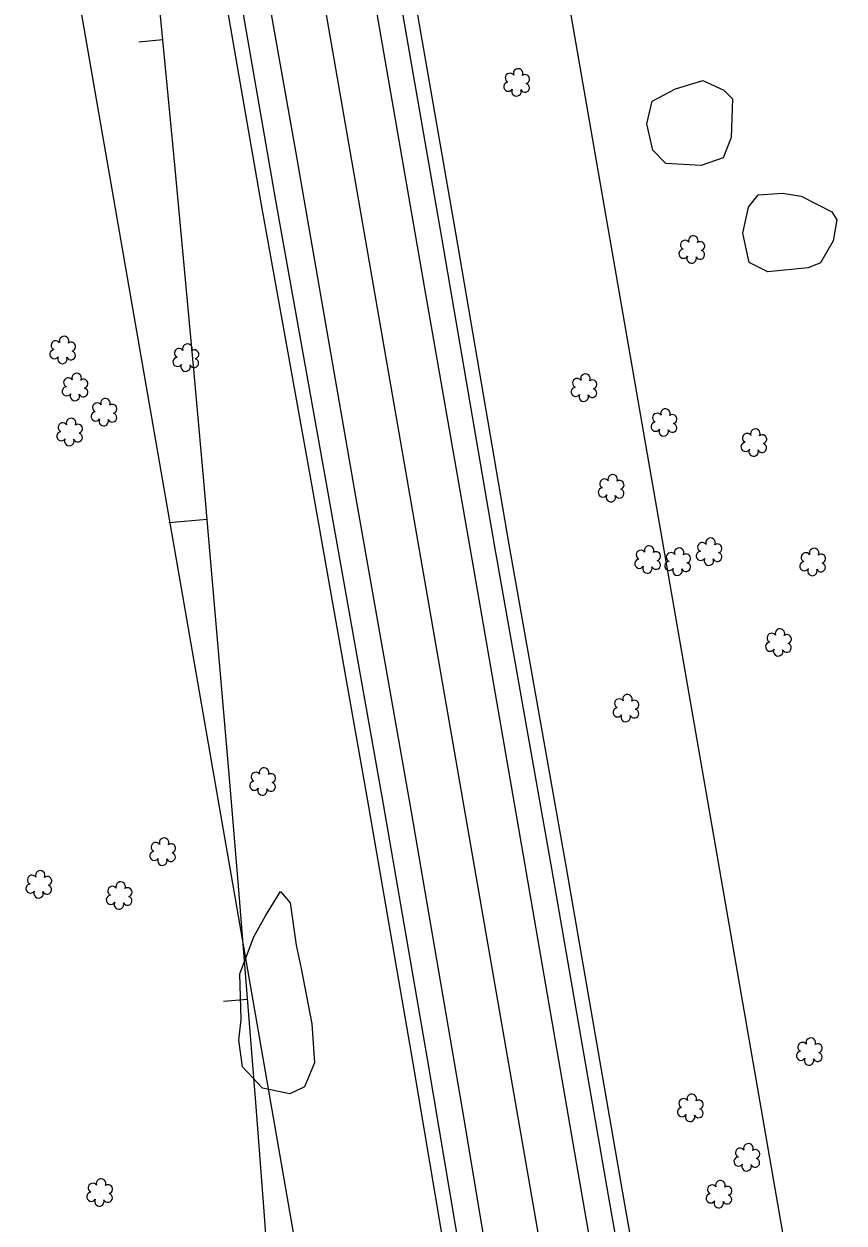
# Model space of a CAD drawing. Extents: x 3040896 to 3051146, y 687568 to 732976.
# Drawn here: x 3048099.1 to 3048269.2, y 703509.5 to 703758.4 of the extents above; entities that cross this region are included whole.
import ezdxf

# ---------------------------------------------------------------- set-up
doc = ezdxf.new("R2010")
doc.units = 0
for name, color, linetype in [('Default', 7, 'Continuous'), ('Exist Horizontal Alignment', 7, 'Continuous'), ('Exist Right of Way Line', 7, 'Continuous'), ('Exist Roads EOP', 7, 'Continuous'), ('Exist Roads EOT', 7, 'Continuous'), ('Exist Utilities Telephone UG Cable', 7, 'Continuous'), ('Exist Utilities Telephone UG FO', 7, 'Continuous'), ('Exist Vegetation Hedge Row', 7, 'Continuous'), ('Exist Vegetation Shrub CELL', 7, 'Continuous'), ('Prop Horizontal Alignment', 7, 'Continuous'), ('Prop Horizontal Alignment Tick Large', 7, 'Continuous'), ('Prop Horizontal Alignment Tick Small', 7, 'Continuous')]:
    doc.layers.add(name, color=color, linetype=linetype)

msp = doc.modelspace()

# ---------------------------------------------------------------- linework, layer by layer
at = {"layer": 'Default'}
msp.add_arc((3036183.49, 702601.64), 12000, 356.579619, 9.850505, dxfattribs=at)
at = {"layer": 'Exist Horizontal Alignment'}
msp.add_line((3048316.75, 702868.28), (3047811.68, 705777.04), dxfattribs=at)
at = {"layer": 'Exist Right of Way Line'}
for p, q in [((3048366.01, 702876.83), (3047860.94, 705785.59)), ((3048267.48, 702859.73), (3047762.41, 705768.49))]:
    msp.add_line(p, q, dxfattribs=at)
at = {"layer": 'Exist Roads EOP'}
for points in [[(3048251.84, 703334.4), (3048240.93, 703397.64), (3048230.72, 703456.46), (3048220.38, 703515.21), (3048208.66, 703582.68), (3048196.81, 703649.8), (3048185.77, 703714.06), (3048174.82, 703777.24), (3048164.43, 703837.79)], [(3048132.39, 703831.58), (3048141.09, 703780.42), (3048151.27, 703721.73), (3048161.82, 703662.95), (3048173.6, 703596.44), (3048182.82, 703543.15), (3048193.13, 703481.92), (3048202.69, 703424.83), (3048212.29, 703369.69), (3048219.57, 703327.84)]]:
    msp.add_lwpolyline(points, dxfattribs=at)
at = {"layer": 'Exist Roads EOT'}
for points in [[(3048246.41, 703333.88), (3048237.46, 703385.31), (3048226.33, 703449.62), (3048214.03, 703520.01), (3048203.03, 703584.2), (3048191.99, 703647.7), (3048182.17, 703703.88), (3048165.3, 703801.19), (3048158.99, 703837.67)], [(3048137.79, 703832.68), (3048143.91, 703797.08), (3048155.45, 703731.97), (3048167.89, 703660.31), (3048179.39, 703594.84), (3048190.38, 703531.1), (3048201.58, 703463.79), (3048211.47, 703407.02), (3048221.03, 703352.61), (3048225.02, 703329.56)]]:
    msp.add_lwpolyline(points, dxfattribs=at)
at = {"layer": 'Exist Utilities Telephone UG Cable'}
msp.add_lwpolyline([(3048216.61, 703327.33), (3048209.33, 703369.17), (3048199.73, 703424.32), (3048190.17, 703481.42), (3048179.86, 703542.64), (3048170.65, 703595.92), (3048158.87, 703662.42), (3048148.32, 703721.21), (3048138.13, 703779.91), (3048129.43, 703831.07)], dxfattribs=at)
at = {"layer": 'Exist Utilities Telephone UG FO'}
msp.add_lwpolyline([(3048254.8, 703334.91), (3048243.88, 703398.15), (3048233.68, 703456.97), (3048223.33, 703515.73), (3048211.61, 703583.2), (3048199.77, 703650.31), (3048188.73, 703714.57), (3048177.78, 703777.75), (3048167.38, 703838.3)], dxfattribs=at)
at = {"layer": 'Exist Vegetation Hedge Row'}
for points in [[(3048239.58, 703728.99), (3048232.24, 703729.4), (3048229.56, 703732.15), (3048228.29, 703737.62), (3048229.41, 703742.34), (3048234.22, 703744.92), (3048239.92, 703746.64), (3048244.3, 703744.63), (3048246.08, 703742.83), (3048245.8, 703734.81), (3048244.17, 703730.6), (3048239.58, 703728.99)], [(3048261.8, 703707.75), (3048253.37, 703706.93), (3048249.52, 703708.83), (3048248.23, 703714.92), (3048249.42, 703720.36), (3048251.38, 703722.89), (3048256.42, 703723.26), (3048260.33, 703722.6), (3048266.69, 703719.34), (3048267.73, 703717.7), (3048266.94, 703713.36), (3048264.36, 703708.76), (3048261.8, 703707.75)], [(3048156.6, 703562.34), (3048158.79, 703550.81), (3048159.36, 703542.76), (3048157.29, 703537.72), (3048154.25, 703536.31), (3048148.61, 703537.5), (3048144.43, 703541.89), (3048143.71, 703547.41), (3048144.19, 703551.74), (3048143.92, 703561.22), (3048146.76, 703568.92), (3048149.18, 703573.22), (3048152.32, 703578.32), (3048154.36, 703575.96), (3048155.57, 703567.17), (3048156.6, 703562.34)]]:
    msp.add_lwpolyline(points, dxfattribs=at)
at = {"layer": 'Exist Vegetation Shrub CELL'}
for p, q in [((3048201.39, 703746.05), (3048201.39, 703746.05)), ((3048237.72, 703711.38), (3048237.72, 703711.38)), ((3048107.21, 703690.51), (3048107.21, 703690.51)), ((3048132.77, 703688.92), (3048132.77, 703688.92)), ((3048109.8, 703682.83), (3048109.8, 703682.83)), ((3048215.35, 703682.7), (3048215.35, 703682.7)), ((3048115.79, 703677.6), (3048115.79, 703677.6)), ((3048231.95, 703675.47), (3048231.95, 703675.47)), ((3048108.65, 703673.48), (3048108.65, 703673.48)), ((3048250.58, 703671.28), (3048250.58, 703671.28)), ((3048220.98, 703661.82), (3048220.98, 703661.82)), ((3048228.55, 703647.03), (3048228.55, 703647.03)), ((3048241.3, 703648.66), (3048241.3, 703648.66)), ((3048234.79, 703646.57), (3048234.79, 703646.57)), ((3048262.77, 703646.51), (3048262.77, 703646.51)), ((3048255.69, 703629.81), (3048255.69, 703629.81)), ((3048224.06, 703616.18), (3048224.06, 703616.18)), ((3048148.69, 703600.95), (3048148.69, 703600.95)), ((3048127.95, 703586.39), (3048127.95, 703586.39)), ((3048102.26, 703579.61), (3048102.26, 703579.61)), ((3048118.94, 703577.28), (3048118.94, 703577.28)), ((3048262.08, 703544.89), (3048262.08, 703544.89)), ((3048237.42, 703533.21), (3048237.42, 703533.21)), ((3048249.13, 703522.94), (3048249.13, 703522.94)), ((3048114.88, 703515.64), (3048114.88, 703515.64)), ((3048243.34, 703515.3), (3048243.34, 703515.3))]:
    msp.add_line(p, q, dxfattribs=at)
for centre, radius, start, end in [((3048201.62, 703748.09), 0.99, 334.8391, 200.4717), ((3048199.91, 703747.17), 0.968, 35.8908, 245.4216), ((3048203.07, 703746.92), 0.929, 284.4567, 126.0861), ((3048199.59, 703745.34), 0.955, 95.1099, 327.9534), ((3048201.27, 703744.36), 0.984, 151.2797, 21.387), ((3048203.03, 703745.12), 0.937, 204.9913, 73.4601), ((3048237.95, 703713.42), 0.99, 334.8391, 200.4717), ((3048236.24, 703712.5), 0.968, 35.8908, 245.4216), ((3048239.39, 703712.24), 0.929, 284.4567, 126.0861), ((3048235.92, 703710.67), 0.955, 95.1099, 327.9534), ((3048237.59, 703709.69), 0.984, 151.2797, 21.387), ((3048239.36, 703710.45), 0.937, 204.9913, 73.4601), ((3048105.73, 703691.64), 0.968, 35.8908, 245.4216), ((3048107.44, 703692.55), 0.99, 334.8391, 200.4717), ((3048108.88, 703691.38), 0.929, 284.4567, 126.0861), ((3048133, 703690.96), 0.99, 334.8391, 200.4717), ((3048105.41, 703689.81), 0.955, 95.1099, 327.9534), ((3048108.85, 703689.58), 0.937, 204.9913, 73.4601), ((3048131.29, 703690.05), 0.968, 35.8908, 245.4216), ((3048134.44, 703689.79), 0.929, 284.4567, 126.0861), ((3048107.08, 703688.83), 0.984, 151.2797, 21.387), ((3048130.97, 703688.21), 0.955, 95.1099, 327.9534), ((3048132.64, 703687.23), 0.984, 151.2797, 21.387), ((3048134.41, 703687.99), 0.937, 204.9913, 73.4601), ((3048108.31, 703683.95), 0.968, 35.8908, 245.4216), ((3048110.03, 703684.87), 0.99, 334.8391, 200.4717), ((3048111.47, 703683.7), 0.929, 284.4567, 126.0861), ((3048213.87, 703683.82), 0.968, 35.8908, 245.4216), ((3048215.58, 703684.74), 0.99, 334.8391, 200.4717), ((3048217.03, 703683.56), 0.929, 284.4567, 126.0861), ((3048108, 703682.12), 0.955, 95.1099, 327.9534), ((3048111.43, 703681.9), 0.937, 204.9913, 73.4601), ((3048213.55, 703681.99), 0.955, 95.1099, 327.9534), ((3048216.99, 703681.77), 0.937, 204.9913, 73.4601), ((3048109.67, 703681.14), 0.984, 151.2797, 21.387), ((3048114.31, 703678.73), 0.968, 35.8908, 245.4216), ((3048116.02, 703679.64), 0.99, 334.8391, 200.4717), ((3048117.46, 703678.47), 0.929, 284.4567, 126.0861), ((3048215.23, 703681.01), 0.984, 151.2797, 21.387), ((3048113.99, 703676.9), 0.955, 95.1099, 327.9534), ((3048117.43, 703676.67), 0.937, 204.9913, 73.4601), ((3048230.47, 703676.6), 0.968, 35.8908, 245.4216), ((3048232.18, 703677.51), 0.99, 334.8391, 200.4717), ((3048233.62, 703676.34), 0.929, 284.4567, 126.0861), ((3048107.17, 703674.61), 0.968, 35.8908, 245.4216), ((3048108.88, 703675.52), 0.99, 334.8391, 200.4717), ((3048110.32, 703674.35), 0.929, 284.4567, 126.0861), ((3048115.66, 703675.92), 0.984, 151.2797, 21.387), ((3048230.15, 703674.77), 0.955, 95.1099, 327.9534), ((3048233.59, 703674.54), 0.937, 204.9913, 73.4601), ((3048106.85, 703672.78), 0.955, 95.1099, 327.9534), ((3048108.52, 703671.8), 0.984, 151.2797, 21.387), ((3048110.29, 703672.55), 0.937, 204.9913, 73.4601), ((3048231.82, 703673.79), 0.984, 151.2797, 21.387), ((3048249.1, 703672.41), 0.968, 35.8908, 245.4216), ((3048250.81, 703673.32), 0.99, 334.8391, 200.4717), ((3048252.25, 703672.15), 0.929, 284.4567, 126.0861), ((3048248.78, 703670.57), 0.955, 95.1099, 327.9534), ((3048250.45, 703669.6), 0.984, 151.2797, 21.387), ((3048252.21, 703670.35), 0.937, 204.9913, 73.4601), ((3048221.21, 703663.86), 0.99, 334.8391, 200.4717), ((3048219.18, 703661.12), 0.955, 95.1099, 327.9534), ((3048219.5, 703662.95), 0.968, 35.8908, 245.4216), ((3048222.65, 703662.69), 0.929, 284.4567, 126.0861), ((3048220.85, 703660.14), 0.984, 151.2797, 21.387), ((3048222.62, 703660.89), 0.937, 204.9913, 73.4601), ((3048228.78, 703649.07), 0.99, 334.8391, 200.4717), ((3048235.02, 703648.61), 0.99, 334.8391, 200.4717), ((3048239.81, 703649.78), 0.968, 35.8908, 245.4216), ((3048241.52, 703650.7), 0.99, 334.8391, 200.4717), ((3048242.97, 703649.52), 0.929, 284.4567, 126.0861), ((3048263, 703648.55), 0.99, 334.8391, 200.4717), ((3048226.75, 703646.32), 0.955, 95.1099, 327.9534), ((3048227.07, 703648.15), 0.968, 35.8908, 245.4216), ((3048230.22, 703647.89), 0.929, 284.4567, 126.0861), ((3048233.31, 703647.69), 0.968, 35.8908, 245.4216), ((3048236.47, 703647.44), 0.929, 284.4567, 126.0861), ((3048239.5, 703647.95), 0.955, 95.1099, 327.9534), ((3048241.17, 703646.97), 0.984, 151.2797, 21.387), ((3048242.93, 703647.73), 0.937, 204.9913, 73.4601), ((3048261.29, 703647.64), 0.968, 35.8908, 245.4216), ((3048264.44, 703647.38), 0.929, 284.4567, 126.0861), ((3048228.42, 703645.34), 0.984, 151.2797, 21.387), ((3048230.19, 703646.1), 0.937, 204.9913, 73.4601), ((3048232.99, 703645.86), 0.955, 95.1099, 327.9534), ((3048234.66, 703644.88), 0.984, 151.2797, 21.387), ((3048236.43, 703645.64), 0.937, 204.9913, 73.4601), ((3048260.97, 703645.8), 0.955, 95.1099, 327.9534), ((3048262.64, 703644.83), 0.984, 151.2797, 21.387), ((3048264.41, 703645.58), 0.937, 204.9913, 73.4601), ((3048255.91, 703631.85), 0.99, 334.8391, 200.4717), ((3048253.89, 703629.11), 0.955, 95.1099, 327.9534), ((3048254.2, 703630.94), 0.968, 35.8908, 245.4216), ((3048257.32, 703628.88), 0.937, 204.9913, 73.4601), ((3048257.36, 703630.68), 0.929, 284.4567, 126.0861), ((3048255.56, 703628.13), 0.984, 151.2797, 21.387), ((3048222.58, 703617.31), 0.968, 35.8908, 245.4216), ((3048224.29, 703618.22), 0.99, 334.8391, 200.4717), ((3048225.73, 703617.05), 0.929, 284.4567, 126.0861), ((3048222.26, 703615.47), 0.955, 95.1099, 327.9534), ((3048223.93, 703614.5), 0.984, 151.2797, 21.387), ((3048225.7, 703615.25), 0.937, 204.9913, 73.4601), ((3048147.21, 703602.08), 0.968, 35.8908, 245.4216), ((3048148.92, 703602.99), 0.99, 334.8391, 200.4717), ((3048150.36, 703601.82), 0.929, 284.4567, 126.0861), ((3048146.89, 703600.25), 0.955, 95.1099, 327.9534), ((3048148.56, 703599.27), 0.984, 151.2797, 21.387), ((3048150.33, 703600.02), 0.937, 204.9913, 73.4601), ((3048126.47, 703587.51), 0.968, 35.8908, 245.4216), ((3048128.18, 703588.43), 0.99, 334.8391, 200.4717), ((3048129.62, 703587.26), 0.929, 284.4567, 126.0861), ((3048126.15, 703585.68), 0.955, 95.1099, 327.9534), ((3048127.82, 703584.7), 0.984, 151.2797, 21.387), ((3048129.59, 703585.46), 0.937, 204.9913, 73.4601), ((3048102.49, 703581.65), 0.99, 334.8391, 200.4717), ((3048100.46, 703578.9), 0.955, 95.1099, 327.9534), ((3048100.78, 703580.73), 0.968, 35.8908, 245.4216), ((3048103.94, 703580.48), 0.929, 284.4567, 126.0861), ((3048119.17, 703579.32), 0.99, 334.8391, 200.4717), ((3048102.14, 703577.92), 0.984, 151.2797, 21.387), ((3048103.9, 703578.68), 0.937, 204.9913, 73.4601), ((3048117.14, 703576.58), 0.955, 95.1099, 327.9534), ((3048117.46, 703578.41), 0.968, 35.8908, 245.4216), ((3048120.61, 703578.15), 0.929, 284.4567, 126.0861), ((3048118.81, 703575.6), 0.984, 151.2797, 21.387), ((3048120.58, 703576.36), 0.937, 204.9913, 73.4601), ((3048262.31, 703546.93), 0.99, 334.8391, 200.4717), ((3048260.28, 703544.19), 0.955, 95.1099, 327.9534), ((3048260.6, 703546.02), 0.968, 35.8908, 245.4216), ((3048263.75, 703545.76), 0.929, 284.4567, 126.0861), ((3048261.95, 703543.21), 0.984, 151.2797, 21.387), ((3048263.72, 703543.96), 0.937, 204.9913, 73.4601), ((3048235.93, 703534.33), 0.968, 35.8908, 245.4216), ((3048237.64, 703535.25), 0.99, 334.8391, 200.4717), ((3048235.61, 703532.5), 0.955, 95.1099, 327.9534), ((3048239.05, 703532.28), 0.937, 204.9913, 73.4601), ((3048239.09, 703534.08), 0.929, 284.4567, 126.0861), ((3048237.29, 703531.52), 0.984, 151.2797, 21.387), ((3048249.36, 703524.98), 0.99, 334.8391, 200.4717), ((3048247.33, 703522.24), 0.955, 95.1099, 327.9534), ((3048247.65, 703524.07), 0.968, 35.8908, 245.4216), ((3048250.77, 703522.01), 0.937, 204.9913, 73.4601), ((3048250.8, 703523.81), 0.929, 284.4567, 126.0861), ((3048249, 703521.26), 0.984, 151.2797, 21.387), ((3048113.4, 703516.77), 0.968, 35.8908, 245.4216), ((3048115.11, 703517.68), 0.99, 334.8391, 200.4717), ((3048243.57, 703517.34), 0.99, 334.8391, 200.4717), ((3048113.08, 703514.94), 0.955, 95.1099, 327.9534), ((3048116.52, 703514.71), 0.937, 204.9913, 73.4601), ((3048116.55, 703516.51), 0.929, 284.4567, 126.0861), ((3048241.54, 703514.6), 0.955, 95.1099, 327.9534), ((3048241.86, 703516.43), 0.968, 35.8908, 245.4216), ((3048244.98, 703514.37), 0.937, 204.9913, 73.4601), ((3048245.02, 703516.17), 0.929, 284.4567, 126.0861), ((3048114.75, 703513.96), 0.984, 151.2797, 21.387), ((3048243.22, 703513.62), 0.984, 151.2797, 21.387)]:
    msp.add_arc(centre, radius, start, end, dxfattribs=at)
at = {"layer": 'Prop Horizontal Alignment'}
msp.add_arc((3036183.49, 702601.64), 12000, 356.579619, 9.850505, dxfattribs=at)
at = {"layer": 'Prop Horizontal Alignment Tick Large'}
msp.add_line((3048137.12, 703655.52), (3048129.15, 703654.81), dxfattribs=at)
at = {"layer": 'Prop Horizontal Alignment Tick Small'}
for p, q in [((3048127.92, 703755.09), (3048122.95, 703754.61)), ((3048145.49, 703555.87), (3048140.5, 703555.47))]:
    msp.add_line(p, q, dxfattribs=at)

doc.saveas('drawing.dxf')
